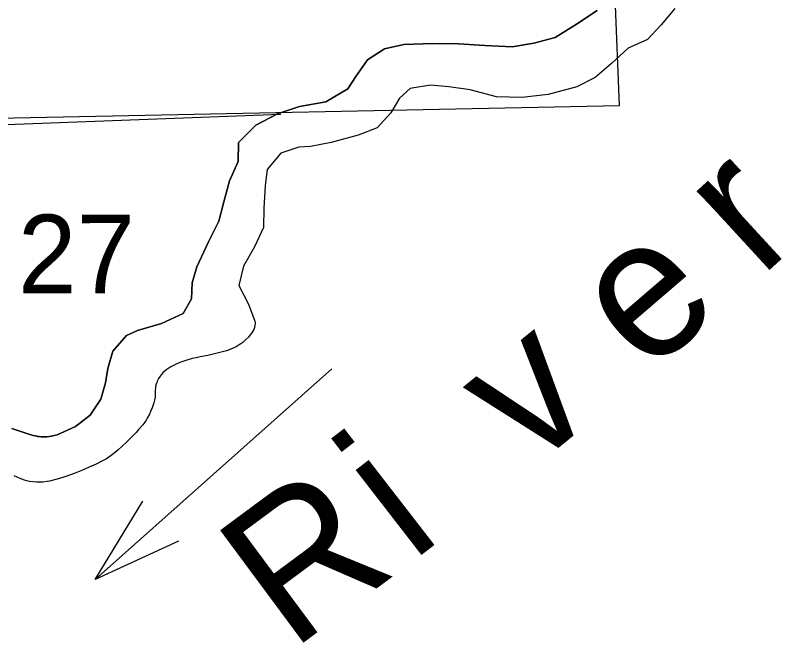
# Model space of a CAD drawing. Extents: x 2480962 to 2688785, y 277103 to 599240.
# Drawn here: x 2568580 to 2572960, y 314133 to 317721 of the extents above; entities that cross this region are included whole.
import ezdxf

# ---------------------------------------------------------------- set-up
doc = ezdxf.new("R2010")
doc.units = 0
for name, color, linetype in [('Default', 7, 'Continuous'), ('Lakes and Ponds', 7, 'Continuous'), ('Narrow River Creek and Branch and Slough', 7, 'Continuous'), ('Section Lines', 7, 'Continuous'), ('Section Numbers', 7, 'Continuous'), ('State Park', 7, 'Continuous'), ('Wide Rivers and Canals Text', 7, 'Continuous')]:
    doc.layers.add(name, color=color, linetype=linetype)

msp = doc.modelspace()

# ---------------------------------------------------------------- linework, layer by layer
at = {"layer": 'Lakes and Ponds'}
for points in [[(2572350.272, 317759.219), (2572272.089, 317667.214), (2572193.726, 317583.229), (2572082.522, 317532.606), (2571988.164, 317446.256), (2571893.671, 317365.92), (2571788.572, 317311.422), (2571625.058, 317267.652), (2571474.996, 317250.257), (2571330.458, 317255.048), (2571179.096, 317295.788), (2571058.393, 317311.14), (2570951.859, 317320.792), (2570835.927, 317302.154), (2570774.983, 317246.638), (2570726.695, 317163.324), (2570648.377, 317077.333), (2570538.998, 317034.774), (2570385.465, 316993.233), (2570267.617, 316970.54), (2570199.492, 316967.011), (2570097.954, 316932.65), (2570019.816, 316838.64), (2570007.842, 316746.111), (2570000.685, 316617.585), (2569999.14, 316507.238), (2569947.425, 316397.773), (2569883.725, 316286.035), (2569858.12, 316175.15), (2569912.625, 316070.066), (2569948.905, 315972.598)], [(2568818.032, 315321.533), (2568923.266, 315370.017), (2569008.092, 315434.09), (2569068.23, 315525.692), (2569094.239, 315618.535), (2569108.442, 315701.086), (2569136.321, 315799.989), (2569214.549, 315889.99), (2569278.082, 315919.49), (2569415.621, 315958.667), (2569538.72, 316015.574), (2569587.008, 316098.888), (2569590.961, 316191.239), (2569617.014, 316282.077), (2569684.008, 316425.98), (2569743.564, 316543.642), (2569771.174, 316654.573), (2569804.62, 316773.657), (2569854.285, 316885.081), (2569855.876, 316993.424), (2569953.974, 317091.892), (2570078.9, 317156.861), (2570204.319, 317199.781), (2570354.156, 317227.199), (2570480.908, 317300.233), (2570525.454, 317371.429), (2570593.524, 317467.218), (2570690.424, 317529.556), (2570800.206, 317554.074), (2570966.576, 317559.799), (2571113.076, 317557.058), (2571263.72, 317548.392), (2571420.379, 317539.862), (2571544.241, 317562.688), (2571665.918, 317593.489), (2571786.565, 317670.398), (2571905.162, 317749.266)], [(2569948.905, 315972.598), (2569949.943, 315964.427), (2569950.034, 315956.764), (2569949.385, 315949.59), (2569946.381, 315936.204), (2569942.001, 315924.608), (2569936.961, 315914.593), (2569931.717, 315905.957), (2569920.893, 315891.198), (2569911.598, 315880.484), (2569896.157, 315865.104), (2569879.414, 315850.702), (2569869.132, 315842.828), (2569859.484, 315836.139), (2569841.351, 315825.234), (2569825.421, 315817.227), (2569811.416, 315811.217), (2569786.711, 315802.484), (2569749.046, 315792.134), (2569710.424, 315782.741), (2569680.51, 315776.135), (2569635.451, 315767.74), (2569612.974, 315763.26), (2569590.616, 315757.999), (2569559.469, 315749.076), (2569536.581, 315741.333), (2569519.614, 315734.836), (2569494.384, 315723.84), (2569469.297, 315711.161), (2569456.689, 315703.716), (2569446.249, 315696.518), (2569437.589, 315689.706), (2569423.556, 315676.652), (2569414.016, 315665.934), (2569407.442, 315657.384), (2569398.557, 315643.755), (2569390.89, 315629.179), (2569387.786, 315621.703), (2569383.681, 315607.349), (2569381.544, 315594.51), (2569379.867, 315571.67), (2569378.288, 315537.384), (2569376.025, 315520.634), (2569374.142, 315512.439), (2569371.613, 315504.396), (2569361.238, 315476.023), (2569352.905, 315454.924), (2569346.018, 315439.351), (2569334.174, 315416.622), (2569327.383, 315405.626), (2569319.898, 315394.931), (2569307.956, 315379.45), (2569286.322, 315353.68), (2569269.499, 315335.225), (2569243.336, 315308.483), (2569216.097, 315282.297), (2569188.428, 315256.128), (2569167.545, 315236.904), (2569151.537, 315222.973), (2569126.56, 315203.252), (2569113.48, 315194.07), (2569099.909, 315185.431), (2569066.614, 315166.752), (2569041.171, 315154.049), (2569002.367, 315136.54), (2568962.953, 315120.192), (2568915.438, 315101.571), (2568867.474, 315083.96), (2568844.805, 315076.377), (2568810.473, 315066.432), (2568775.782, 315057.841), (2568761.731, 315055.012), (2568736.71, 315051.883), (2568717.759, 315050.993), (2568703.539, 315051.113), (2568682.345, 315052.504), (2568661.498, 315055.286), (2568645.557, 315058.846), (2568631.83, 315063.132), (2568608.113, 315072.269), (2568572.615, 315086.611)], [(2568560.45, 315357.893), (2568594.324, 315346.006), (2568628.37, 315334.609), (2568651.168, 315327.415), (2568681.692, 315318.484), (2568694.21, 315315.432), (2568706.944, 315313.148), (2568715.529, 315312.039), (2568727.069, 315311.062), (2568742.567, 315310.624), (2568751.453, 315310.803), (2568761.612, 315311.378), (2568773.2, 315312.507), (2568786.375, 315314.391), (2568801.282, 315317.29), (2568818.032, 315321.533)]]:
    msp.add_lwpolyline(points, dxfattribs=at)
at = {"layer": 'Narrow River Creek and Branch and Slough'}
for points in [[(2572350.272, 317759.219), (2572272.089, 317667.214), (2572193.726, 317583.229), (2572082.522, 317532.606), (2571988.164, 317446.256), (2571893.671, 317365.92), (2571788.572, 317311.422), (2571625.058, 317267.652), (2571474.996, 317250.257), (2571330.458, 317255.048), (2571179.096, 317295.788), (2571058.393, 317311.14), (2570951.859, 317320.792), (2570835.927, 317302.154), (2570774.983, 317246.638), (2570726.695, 317163.324), (2570648.377, 317077.333), (2570538.998, 317034.774), (2570385.465, 316993.233), (2570267.617, 316970.54), (2570199.492, 316967.011), (2570097.954, 316932.65), (2570019.816, 316838.64), (2570007.842, 316746.111), (2570000.685, 316617.585), (2569999.14, 316507.238), (2569947.425, 316397.773), (2569883.725, 316286.035), (2569858.12, 316175.15), (2569912.625, 316070.066), (2569948.905, 315972.598)], [(2571905.162, 317749.266), (2571786.565, 317670.398), (2571665.918, 317593.489), (2571544.241, 317562.688), (2571420.379, 317539.862), (2571263.72, 317548.392), (2571113.076, 317557.058), (2570966.576, 317559.799), (2570800.206, 317554.074), (2570690.424, 317529.556), (2570593.524, 317467.218), (2570525.454, 317371.429), (2570480.908, 317300.233), (2570354.156, 317227.199), (2570204.319, 317199.781), (2570078.9, 317156.861), (2569953.974, 317091.892), (2569855.876, 316993.424), (2569854.285, 316885.081), (2569804.62, 316773.657), (2569771.174, 316654.573), (2569743.564, 316543.642), (2569684.008, 316425.98), (2569617.014, 316282.077), (2569590.961, 316191.239), (2569587.008, 316098.888), (2569538.72, 316015.574), (2569415.621, 315958.667), (2569278.082, 315919.49), (2569214.549, 315889.99), (2569136.321, 315799.989), (2569108.442, 315701.086), (2569094.239, 315618.535), (2569068.23, 315525.692), (2569008.092, 315434.09), (2568923.266, 315370.017), (2568818.032, 315321.533)], [(2568818.032, 315321.533), (2568923.266, 315370.017), (2569008.092, 315434.09), (2569068.23, 315525.692), (2569094.239, 315618.535), (2569108.442, 315701.086), (2569136.321, 315799.989), (2569214.549, 315889.99), (2569278.082, 315919.49), (2569415.621, 315958.667), (2569538.72, 316015.574), (2569587.008, 316098.888), (2569590.961, 316191.239), (2569617.014, 316282.077), (2569684.008, 316425.98), (2569743.564, 316543.642), (2569771.174, 316654.573), (2569804.62, 316773.657), (2569854.285, 316885.081), (2569855.876, 316993.424), (2569953.974, 317091.892), (2570078.9, 317156.861), (2570204.319, 317199.781), (2570354.156, 317227.199), (2570480.908, 317300.233), (2570525.454, 317371.429), (2570593.524, 317467.218), (2570690.424, 317529.556), (2570800.206, 317554.074), (2570966.576, 317559.799), (2571113.076, 317557.058), (2571263.72, 317548.392), (2571420.379, 317539.862), (2571544.241, 317562.688), (2571665.918, 317593.489), (2571786.565, 317670.398), (2571905.162, 317749.266)], [(2569948.905, 315972.598), (2569949.943, 315964.427), (2569950.034, 315956.764), (2569949.385, 315949.59), (2569946.381, 315936.204), (2569942.001, 315924.608), (2569936.961, 315914.593), (2569931.717, 315905.957), (2569920.893, 315891.198), (2569911.598, 315880.484), (2569896.157, 315865.104), (2569879.414, 315850.702), (2569869.132, 315842.828), (2569859.484, 315836.139), (2569841.351, 315825.234), (2569825.421, 315817.227), (2569811.416, 315811.217), (2569786.711, 315802.484), (2569749.046, 315792.134), (2569710.424, 315782.741), (2569680.51, 315776.135), (2569635.451, 315767.74), (2569612.974, 315763.26), (2569590.616, 315757.999), (2569559.469, 315749.076), (2569536.581, 315741.333), (2569519.614, 315734.836), (2569494.384, 315723.84), (2569469.297, 315711.161), (2569456.689, 315703.716), (2569446.249, 315696.518), (2569437.589, 315689.706), (2569423.556, 315676.652), (2569414.016, 315665.934), (2569407.442, 315657.384), (2569398.557, 315643.755), (2569390.89, 315629.179), (2569387.786, 315621.703), (2569383.681, 315607.349), (2569381.544, 315594.51), (2569379.867, 315571.67), (2569378.288, 315537.384), (2569376.025, 315520.634), (2569374.142, 315512.439), (2569371.613, 315504.396), (2569361.238, 315476.023), (2569352.905, 315454.924), (2569346.018, 315439.351), (2569334.174, 315416.622), (2569327.383, 315405.626), (2569319.898, 315394.931), (2569307.956, 315379.45), (2569286.322, 315353.68), (2569269.499, 315335.225), (2569243.336, 315308.483), (2569216.097, 315282.297), (2569188.428, 315256.128), (2569167.545, 315236.904), (2569151.537, 315222.973), (2569126.56, 315203.252), (2569113.48, 315194.07), (2569099.909, 315185.431), (2569066.614, 315166.752), (2569041.171, 315154.049), (2569002.367, 315136.54), (2568962.953, 315120.192), (2568915.438, 315101.571), (2568867.474, 315083.96), (2568844.805, 315076.377), (2568810.473, 315066.432), (2568775.782, 315057.841), (2568761.731, 315055.012), (2568736.71, 315051.883), (2568717.759, 315050.993), (2568703.539, 315051.113), (2568682.345, 315052.504), (2568661.498, 315055.286), (2568645.557, 315058.846), (2568631.83, 315063.132), (2568608.113, 315072.269), (2568572.615, 315086.611)], [(2569948.905, 315972.598), (2569949.943, 315964.427), (2569950.034, 315956.764), (2569949.385, 315949.59), (2569946.381, 315936.204), (2569942.001, 315924.608), (2569936.961, 315914.593), (2569931.717, 315905.957), (2569920.893, 315891.198), (2569911.598, 315880.484), (2569896.157, 315865.104), (2569879.414, 315850.702), (2569869.132, 315842.828), (2569859.484, 315836.139), (2569841.351, 315825.234), (2569825.421, 315817.227), (2569811.416, 315811.217), (2569786.711, 315802.484), (2569749.046, 315792.134), (2569710.424, 315782.741), (2569680.51, 315776.135), (2569635.451, 315767.74), (2569612.974, 315763.26), (2569590.616, 315757.999), (2569559.469, 315749.076), (2569536.581, 315741.333), (2569519.614, 315734.836), (2569494.384, 315723.84), (2569469.297, 315711.161), (2569456.689, 315703.716), (2569446.249, 315696.518), (2569437.589, 315689.706), (2569423.556, 315676.652), (2569414.016, 315665.934), (2569407.442, 315657.384), (2569398.557, 315643.755), (2569390.89, 315629.179), (2569387.786, 315621.703), (2569383.681, 315607.349), (2569381.544, 315594.51), (2569379.867, 315571.67), (2569378.288, 315537.384), (2569376.025, 315520.634), (2569374.142, 315512.439), (2569371.613, 315504.396), (2569361.238, 315476.023), (2569352.905, 315454.924), (2569346.018, 315439.351), (2569334.174, 315416.622), (2569327.383, 315405.626), (2569319.898, 315394.931), (2569307.956, 315379.45), (2569286.322, 315353.68), (2569269.499, 315335.225), (2569243.336, 315308.483), (2569216.097, 315282.297), (2569188.428, 315256.128), (2569167.545, 315236.904), (2569151.537, 315222.973), (2569126.56, 315203.252), (2569113.48, 315194.07), (2569099.909, 315185.431), (2569066.614, 315166.752), (2569041.171, 315154.049), (2569002.367, 315136.54), (2568962.953, 315120.192), (2568915.438, 315101.571), (2568867.474, 315083.96), (2568844.805, 315076.377), (2568810.473, 315066.432), (2568775.782, 315057.841), (2568761.731, 315055.012), (2568736.71, 315051.883), (2568717.759, 315050.993), (2568703.539, 315051.113), (2568682.345, 315052.504), (2568661.498, 315055.286), (2568645.557, 315058.846), (2568631.83, 315063.132), (2568608.113, 315072.269), (2568572.615, 315086.611)], [(2568560.45, 315357.893), (2568594.324, 315346.006), (2568628.37, 315334.609), (2568651.168, 315327.415), (2568681.692, 315318.484), (2568694.21, 315315.432), (2568706.944, 315313.148), (2568715.529, 315312.039), (2568727.069, 315311.062), (2568742.567, 315310.624), (2568751.453, 315310.803), (2568761.612, 315311.378), (2568773.2, 315312.507), (2568786.375, 315314.391), (2568801.282, 315317.29), (2568818.032, 315321.533)], [(2568818.032, 315321.533), (2568801.282, 315317.29), (2568786.375, 315314.391), (2568773.2, 315312.507), (2568761.612, 315311.378), (2568751.453, 315310.803), (2568742.567, 315310.624), (2568727.069, 315311.062), (2568715.529, 315312.039), (2568706.944, 315313.148), (2568694.21, 315315.432), (2568681.692, 315318.484), (2568651.168, 315327.415), (2568628.37, 315334.609), (2568594.324, 315346.006), (2568560.45, 315357.893)]]:
    msp.add_lwpolyline(points, dxfattribs=at)
at = {"layer": 'Section Lines'}
msp.add_line((2565637.849, 316989.425), (2570096.471, 317156.232), dxfattribs=at)
at = {"layer": 'State Park'}
for p, q in [((2572032.878, 317204.544), (2571985.587, 318353.856)), ((2568037.086, 317123.274), (2572032.878, 317204.544))]:
    msp.add_line(p, q, dxfattribs=at)
at = {"layer": 'Wide Rivers and Canals Text'}
msp.add_line((2570388.432, 315700.048), (2569035.825, 314494.886), dxfattribs=at)
msp.add_lwpolyline([(2569511.908, 314713.536), (2569035.825, 314494.886), (2569307.734, 314942.69)], dxfattribs=at)

# ---------------------------------------------------------------- texts
at = {"layer": 'Default'}
for s, rotation, p in [('r', 42.578836, (2572836.213, 316214.408)), ('e', 40.691231, (2572186.485, 315655.994)), ('v', 39.1538, (2571522.032, 315115.23)), ('i', 37.750819, (2570844.437, 314591.037)), ('R', 36.535319, (2570156, 314081.19))]:
    msp.add_text(s, height=800, rotation=rotation, dxfattribs=at).set_placement(p)
at = {"layer": 'Section Numbers'}
msp.add_text('27', height=450, rotation=0.067142, dxfattribs=at).set_placement((2568594.816, 316130.801))

doc.saveas('drawing.dxf')
